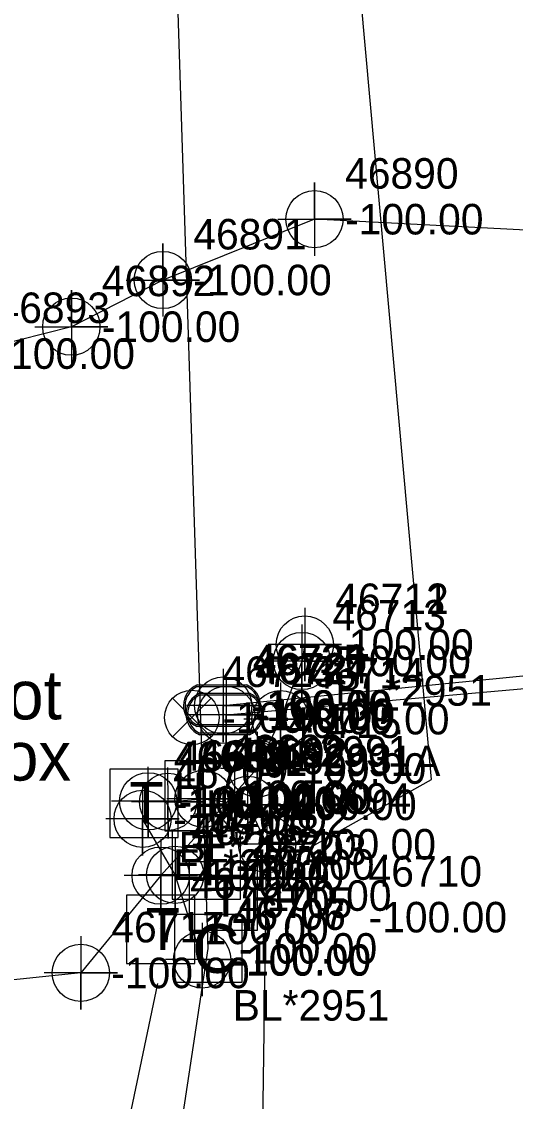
# Model space of a CAD drawing. Extents: x 2083698 to 2094313, y 743246 to 752873.
# Drawn here: x 2092623.4 to 2092663.8, y 747081.7 to 747170.1 of the extents above; entities that cross this region are included whole.
import ezdxf

# ---------------------------------------------------------------- set-up
doc = ezdxf.new("R2010")
doc.units = 0
for name, color, linetype in [('COGO Default Chain', 7, 'Continuous'), ('COGO Default Curve', 7, 'Continuous'), ('COGO Default Point Number', 7, 'Continuous'), ('Default Symbol Cogo Comment', 7, 'Continuous'), ('Exist Guardrail', 7, 'Continuous'), ('Exist Property Iron Pin CELL', 7, 'Continuous'), ('Exist Property Iron Pin Cogo Elevation', 7, 'Continuous'), ('Exist Property Iron Pin Cogo Number', 7, 'Continuous'), ('Exist Property Iron Pin Leader', 7, 'Continuous'), ('Exist Property Iron Pin Text', 7, 'Continuous'), ('Exist Property Line', 7, 'Continuous'), ('Exist Property Monument Leader', 7, 'Continuous'), ('Exist Property Monument Text', 7, 'Continuous'), ('Exist Right of Way Line', 7, 'Continuous'), ('Exist Right of Way Line Leader', 7, 'Continuous'), ('Exist Right of Way Line Text', 7, 'Continuous'), ('Exist Right of Way Monument Cogo Comment', 7, 'Continuous'), ('Exist Right of Way Monument Cogo Elevation', 7, 'Continuous'), ('Exist Right of Way Monument Cogo Number', 7, 'Continuous'), ('Exist Right of Way Width CELL', 7, 'Continuous'), ('Exist Roads EOP', 7, 'Continuous'), ('Exist Roads EOP Leader', 7, 'Continuous'), ('Exist Roads EOP Text', 7, 'Continuous'), ('Exist Utilities Gas UG Line SUE LOS B', 7, 'Continuous'), ('Exist Utilities Other Pole CELL', 7, 'Continuous'), ('Exist Utilities Power Joint Use Telephone Cogo Elevation', 7, 'Continuous'), ('Exist Utilities Power Joint Use Telephone Cogo Number', 7, 'Continuous'), ('Exist Utilities Power UG Cable SUE LOS B', 7, 'Continuous'), ('Exist Utilities Telephone UG Cable SUE LOS C', 7, 'Continuous'), ('Exist Utilities Telephone UG Conduit SUE LOS B', 7, 'Continuous'), ('Exist Utilities TV Pedestal CELL', 7, 'Continuous'), ('Exist Utilities TV Pedestal Cogo Elevation', 7, 'Continuous'), ('Exist Utilities TV Pedestal Cogo Number', 7, 'Continuous'), ('Exist Utilities TV UG Cable SUE LOS C', 7, 'Continuous'), ('Exist Utilities Water UG Line SUE LOS B', 7, 'Continuous'), ('Exist Utilities Water Valve Text', 7, 'Continuous'), ('Old_Level_20', 7, 'Continuous'), ('Scratch_Level_2', 7, 'Continuous'), ('Scratch_Level_3', 7, 'Continuous')]:
    doc.layers.add(name, color=color, linetype=linetype)

msp = doc.modelspace()

# ---------------------------------------------------------------- linework, layer by layer
at = {"layer": 'COGO Default Curve'}
for points in [[(2092644.354, 747153.908), (2092650.354, 747153.908), (2092647.354, 747153.908), (2092647.354, 747156.908), (2092647.354, 747150.908)], [(2092631.926, 747148.929), (2092637.926, 747148.929), (2092634.926, 747148.929), (2092634.926, 747151.929), (2092634.926, 747145.929)], [(2092624.437, 747145.107), (2092630.437, 747145.107), (2092627.437, 747145.107), (2092627.437, 747148.107), (2092627.437, 747142.107)]]:
    msp.add_lwpolyline(points, dxfattribs=at)
for centre in [(2092647.354, 747153.908), (2092634.926, 747148.929), (2092627.437, 747145.107)]:
    msp.add_circle(centre, 2.344, dxfattribs=at)
at = {"layer": 'COGO Default Point Number'}
for points in [[(2092639.873, 747117.088), (2092639.873, 747111.088), (2092639.873, 747114.088), (2092642.873, 747114.088), (2092636.873, 747114.088)], [(2092640.11, 747116.318), (2092640.11, 747110.318), (2092640.11, 747113.318), (2092643.11, 747113.318), (2092637.11, 747113.318)]]:
    msp.add_lwpolyline(points, dxfattribs=at)
for centre in [(2092639.873, 747114.088), (2092640.11, 747113.318)]:
    msp.add_circle(centre, 2.344, dxfattribs=at)
at = {"layer": 'Exist Guardrail'}
for p, q in [((2092639.78, 747114.08), (2092639.78, 747114.08)), ((2092639.988, 747113.4), (2092639.988, 747113.4))]:
    msp.add_line(p, q, dxfattribs=at)
for points in [[(2092637.743, 747115.78), (2092641.818, 747115.78)], [(2092637.743, 747115.643), (2092641.818, 747115.643)], [(2092637.951, 747115.1), (2092642.026, 747115.1)], [(2092637.951, 747114.962), (2092642.026, 747114.962)], [(2092641.818, 747112.518), (2092637.718, 747112.518)], [(2092641.818, 747112.38), (2092637.718, 747112.38)], [(2092642.026, 747111.837), (2092637.926, 747111.837)], [(2092642.026, 747111.699), (2092637.926, 747111.699)]]:
    msp.add_lwpolyline(points, dxfattribs=at)
for centre, radius, start, end in [((2092638.473, 747114.075), 1.855, 113.17804, 245.97939), ((2092641.073, 747114.081), 1.856, 293.64832, 66.30838), ((2092638.484, 747114.074), 1.735, 115.30093, 243.78236), ((2092638.681, 747113.394), 1.855, 113.17804, 245.97939), ((2092638.692, 747113.393), 1.735, 115.30093, 243.78236), ((2092641.085, 747114.08), 1.726, 295.12717, 64.87283), ((2092641.281, 747113.4), 1.856, 293.64832, 66.30838), ((2092641.293, 747113.4), 1.726, 295.12717, 64.87283)]:
    msp.add_arc(centre, radius, start, end, dxfattribs=at)
at = {"layer": 'Exist Property Iron Pin CELL'}
for p, q in [((2092635.105, 747109.563), (2092635.105, 747103.838)), ((2092640.83, 747109.563), (2092635.105, 747109.563)), ((2092640.83, 747103.838), (2092640.83, 747109.563)), ((2092637.967, 747106.7), (2092637.967, 747106.7)), ((2092635.105, 747103.838), (2092640.83, 747103.838))]:
    msp.add_line(p, q, dxfattribs=at)
at = {"layer": 'Exist Property Iron Pin Text'}
for points in [[(2092646.55, 747122.079), (2092646.55, 747116.079), (2092646.55, 747119.079), (2092649.55, 747119.079), (2092643.55, 747119.079)], [(2092646.319, 747120.738), (2092646.319, 747114.738), (2092646.319, 747117.738), (2092649.319, 747117.738), (2092643.319, 747117.738)], [(2092644.57, 747115.978), (2092644.57, 747109.978), (2092644.57, 747112.978), (2092647.57, 747112.978), (2092641.57, 747112.978)], [(2092642.665, 747111.937), (2092642.665, 747105.937), (2092642.665, 747108.937), (2092645.665, 747108.937), (2092639.665, 747108.937)], [(2092633.275, 747107.815), (2092633.275, 747101.815), (2092633.275, 747104.815), (2092636.275, 747104.815), (2092630.275, 747104.815)], [(2092634.756, 747103.166), (2092634.756, 747097.166), (2092634.756, 747100.166), (2092637.756, 747100.166), (2092631.756, 747100.166)], [(2092635.941, 747103.224), (2092635.941, 747097.224), (2092635.941, 747100.224), (2092638.941, 747100.224), (2092632.941, 747100.224)], [(2092638.153, 747096.297), (2092638.153, 747090.297), (2092638.153, 747093.297), (2092641.153, 747093.297), (2092635.153, 747093.297)], [(2092628.211, 747095.202), (2092628.211, 747089.202), (2092628.211, 747092.202), (2092631.211, 747092.202), (2092625.211, 747092.202)]]:
    msp.add_lwpolyline(points, dxfattribs=at)
for centre in [(2092646.55, 747119.079), (2092646.319, 747117.738), (2092644.57, 747112.978), (2092642.665, 747108.937), (2092633.275, 747104.815), (2092634.756, 747100.166), (2092635.941, 747100.224), (2092638.153, 747093.297), (2092628.211, 747092.202)]:
    msp.add_circle(centre, 2.344, dxfattribs=at)
at = {"layer": 'Exist Right of Way Line Text'}
for points in [[(2092633.701, 747109.066), (2092633.734, 747103.251), (2092633.717, 747106.251), (2092636.734, 747106.251), (2092630.734, 747106.251)], [(2092635.326, 747109.015), (2092635.359, 747103.2), (2092635.342, 747106.2), (2092638.359, 747106.2), (2092632.359, 747106.2)], [(2092638.228, 747109.277), (2092638.261, 747103.462), (2092638.244, 747106.462), (2092641.261, 747106.462), (2092635.261, 747106.462)], [(2092641.869, 747108.778), (2092641.902, 747102.964), (2092641.885, 747105.964), (2092644.902, 747105.964), (2092638.902, 747105.964)], [(2092643.445, 747105.549), (2092643.478, 747099.735), (2092643.461, 747102.735), (2092646.478, 747102.735), (2092640.478, 747102.735)]]:
    msp.add_lwpolyline(points, dxfattribs=at)
for centre in [(2092638.261, 747106.462), (2092633.734, 747106.251), (2092635.359, 747106.2), (2092641.902, 747105.964), (2092643.478, 747102.735)]:
    msp.add_circle(centre, 2.344, dxfattribs=at)
at = {"layer": 'Exist Right of Way Monument Cogo Number'}
for p, q in [((2092633.327, 747106.123), (2092633.327, 747106.123)), ((2092638.423, 747101.074), (2092638.423, 747101.074)), ((2092639.82, 747098.534), (2092639.82, 747098.534)), ((2092634.67, 747095.806), (2092634.67, 747095.806))]:
    msp.add_line(p, q, dxfattribs=at)
for points in [[(2092630.603, 747103.297), (2092636.197, 747103.297), (2092636.197, 747108.891), (2092630.603, 747108.891), (2092630.603, 747103.297)], [(2092635.699, 747098.248), (2092641.293, 747098.248), (2092641.293, 747103.842), (2092635.699, 747103.842), (2092635.699, 747098.248)], [(2092637.096, 747095.708), (2092642.69, 747095.708), (2092642.69, 747101.302), (2092637.096, 747101.302), (2092637.096, 747095.708)], [(2092631.946, 747092.98), (2092637.54, 747092.98), (2092637.54, 747098.574), (2092631.946, 747098.574), (2092631.946, 747092.98)]]:
    msp.add_lwpolyline(points, dxfattribs=at)
at = {"layer": 'Exist Roads EOP'}
msp.add_lwpolyline([(2092638.882, 747114.684), (2092635.732, 747111.535), (2092637.307, 747113.11), (2092638.882, 747111.535), (2092635.732, 747114.684)], dxfattribs=at)
msp.add_circle((2092637.307, 747113.11), 2.227, dxfattribs=at)
at = {"layer": 'Exist Utilities Gas UG Line SUE LOS B'}
msp.add_lwpolyline([(2092692.564, 747152.791), (2092667.839, 747152.859), (2092647.354, 747153.908), (2092634.926, 747148.929), (2092627.437, 747145.107), (2092618.809, 747142.905), (2092604.339, 747141.096), (2092583.901, 747149.415), (2092575.479, 747155.662), (2092565.584, 747158.021), (2092516.311, 747158.582)], dxfattribs=at)
at = {"layer": 'Exist Utilities Power UG Cable SUE LOS B'}
for points in [[(2092646.55, 747119.079), (2092646.319, 747117.738), (2092644.57, 747112.978), (2092642.665, 747108.937), (2092634.756, 747100.166), (2092628.211, 747092.202), (2092606.478, 747089.934), (2092593.171, 747087.092), (2092577.064, 747079.498), (2092556.858, 747078.098), (2092546.545, 747080.517)], [(2092638.153, 747093.297), (2092635.941, 747100.224), (2092633.275, 747104.815)]]:
    msp.add_lwpolyline(points, dxfattribs=at)
at = {"layer": 'Exist Utilities Telephone UG Cable SUE LOS C'}
for points in [[(2092645.094, 747101.395), (2092656.939, 747108.037), (2092640.701, 747287.821), (2092632.16, 747298.834)], [(2092207.524, 747182.074), (2092211.14, 747166.842), (2092251.826, 747151.066), (2092347.087, 747143.884), (2092454.994, 747097.001), (2092528.666, 747062.49), (2092609.498, 747024.136), (2092621.636, 747029.867), (2092634.522, 747091.336)]]:
    msp.add_lwpolyline(points, dxfattribs=at)
at = {"layer": 'Exist Utilities Telephone UG Conduit SUE LOS B'}
msp.add_line((2092643.032, 747072.831), (2092643.461, 747102.735), dxfattribs=at)
msp.add_lwpolyline([(2092633.717, 747106.251), (2092635.342, 747106.2), (2092638.244, 747106.462), (2092641.885, 747105.964), (2092643.461, 747102.735)], dxfattribs=at)
at = {"layer": 'Exist Utilities TV Pedestal CELL'}
msp.add_line((2092638.649, 747094.209), (2092638.649, 747094.209), dxfattribs=at)
msp.add_lwpolyline([(2092635.874, 747091.434), (2092641.424, 747091.434), (2092641.424, 747096.984), (2092635.874, 747096.984), (2092635.874, 747091.434)], dxfattribs=at)
at = {"layer": 'Exist Utilities TV UG Cable SUE LOS C'}
msp.add_lwpolyline([(2092630.812, 747042.398), (2092638.649, 747094.209), (2092632.096, 747298.54)], dxfattribs=at)
at = {"layer": 'Exist Utilities Water UG Line SUE LOS B'}
for p, q in [((2092639.873, 747114.088), (2092679.956, 747118.083)), ((2092640.11, 747113.318), (2092680.118, 747116.85))]:
    msp.add_line(p, q, dxfattribs=at)

# ---------------------------------------------------------------- texts
at = {"layer": 'COGO Default Chain'}
for p in [(2092649.854, 747152.658), (2092637.426, 747147.679), (2092629.937, 747143.857), (2092621.309, 747141.655)]:
    msp.add_text('-100.00', height=2.5, dxfattribs=at).set_placement(p)
at = {"layer": 'Default Symbol Cogo Comment'}
for p in [(2092642.28, 747112.83), (2092642.488, 747112.15)]:
    msp.add_text('-100.00', height=2.5, dxfattribs=at).set_placement(p)
at = {"layer": 'Exist Property Iron Pin CELL'}
for p in [(2092635.883, 747106.108), (2092638.455, 747104.643)]:
    msp.add_text('H', height=2.5, dxfattribs=at).set_placement(p)
at = {"layer": 'Exist Property Iron Pin Cogo Elevation'}
msp.add_text('-100.00', height=2.5, dxfattribs=at).set_placement((2092640.467, 747105.45))
at = {"layer": 'Exist Property Iron Pin Cogo Number'}
msp.add_text('46689', height=2.5, dxfattribs=at).set_placement((2092640.467, 747109.2))
at = {"layer": 'Exist Property Iron Pin Leader'}
for s, p in [('46712', (2092649.05, 747121.579)), ('46713', (2092648.819, 747120.238)), ('46714', (2092647.07, 747115.478)), ('46715', (2092645.165, 747111.437)), ('46709', (2092635.775, 747107.315)), ('46716', (2092637.256, 747102.666)), ('46708', (2092638.441, 747102.724)), ('46707', (2092640.653, 747095.797)), ('46717', (2092630.711, 747094.702))]:
    msp.add_text(s, height=2.5, dxfattribs=at).set_placement(p)
at = {"layer": 'Exist Property Line'}
for p in [(2092642.373, 747112.838), (2092642.61, 747112.068)]:
    msp.add_text('-100.00', height=2.5, dxfattribs=at).set_placement(p)
at = {"layer": 'Exist Property Monument Leader'}
for s, p in [('BL*2951', (2092649.05, 747114.079)), ('EL*2951', (2092635.775, 747099.815)), ('BL*2951', (2092640.653, 747088.297))]:
    msp.add_text(s, height=2.5, dxfattribs=at).set_placement(p)
at = {"layer": 'Exist Property Monument Text'}
for p in [(2092649.05, 747117.829), (2092648.819, 747116.488), (2092647.07, 747111.728), (2092645.165, 747107.687), (2092635.775, 747103.565), (2092637.256, 747098.916), (2092638.441, 747098.974), (2092640.653, 747092.047), (2092630.711, 747090.952)]:
    msp.add_text('-100.00', height=2.5, dxfattribs=at).set_placement(p)
at = {"layer": 'Exist Right of Way Line'}
for s, p in [('46726', (2092642.373, 747116.588)), ('46727', (2092642.61, 747115.818))]:
    msp.add_text(s, height=2.5, dxfattribs=at).set_placement(p)
at = {"layer": 'Exist Right of Way Line Leader'}
for s, p in [('46690', (2092636.217, 747108.751)), ('46692', (2092640.744, 747108.962)), ('46691', (2092637.842, 747108.7)), ('46693', (2092644.385, 747108.464)), ('46694', (2092645.961, 747105.235))]:
    msp.add_text(s, height=2.5, dxfattribs=at).set_placement(p)
at = {"layer": 'Exist Right of Way Monument Cogo Comment'}
for p in [(2092635.827, 747104.873), (2092640.923, 747099.824), (2092642.32, 747097.284), (2092637.17, 747094.556)]:
    msp.add_text('-100.00', height=2.5, dxfattribs=at).set_placement(p)
at = {"layer": 'Exist Right of Way Monument Cogo Elevation'}
for s, p in [('46688', (2092635.827, 747108.623)), ('46702', (2092640.923, 747103.574)), ('46703', (2092642.32, 747101.034)), ('46704', (2092637.17, 747098.306))]:
    msp.add_text(s, height=2.5, dxfattribs=at).set_placement(p)
at = {"layer": 'Exist Right of Way Monument Cogo Number'}
for p in [(2092632.196, 747104.409), (2092637.293, 747099.36), (2092638.689, 747096.82), (2092633.539, 747094.092)]:
    msp.add_text('T', height=3.42, dxfattribs=at).set_placement(p)
at = {"layer": 'Exist Right of Way Width CELL'}
for s, p in [('BL*2991', (2092642.373, 747109.088)), ('BL*2991A', (2092642.61, 747108.318))]:
    msp.add_text(s, height=2.5, dxfattribs=at).set_placement(p)
at = {"layer": 'Exist Roads EOP Leader'}
msp.add_text('-100.00', height=2.5, dxfattribs=at).set_placement((2092639.807, 747111.86))
at = {"layer": 'Exist Roads EOP Text'}
msp.add_text('46723', height=2.5, dxfattribs=at).set_placement((2092639.807, 747115.61))
at = {"layer": 'Exist Utilities Other Pole CELL'}
for s, p in [('46725', (2092642.28, 747116.58)), ('46724', (2092642.488, 747115.9))]:
    msp.add_text(s, height=2.5, dxfattribs=at).set_placement(p)
at = {"layer": 'Exist Utilities Power Joint Use Telephone Cogo Elevation'}
for p in [(2092649.053, 747117.83), (2092651.779, 747095.518), (2092640.62, 747091.972)]:
    msp.add_text('-100.00', height=2.5, dxfattribs=at).set_placement(p)
at = {"layer": 'Exist Utilities Power Joint Use Telephone Cogo Number'}
for s, p in [('46711', (2092649.053, 747121.58)), ('46710', (2092651.779, 747099.268)), ('46706', (2092640.62, 747095.722))]:
    msp.add_text(s, height=2.5, dxfattribs=at).set_placement(p)
at = {"layer": 'Exist Utilities TV Pedestal CELL'}
msp.add_text('C', height=4, dxfattribs=at).set_placement((2092637.342, 747092.209))
at = {"layer": 'Exist Utilities TV Pedestal Cogo Elevation'}
msp.add_text('-100.00', height=2.5, dxfattribs=at).set_placement((2092641.149, 747092.959))
at = {"layer": 'Exist Utilities TV Pedestal Cogo Number'}
msp.add_text('46705', height=2.5, dxfattribs=at).set_placement((2092641.149, 747096.709))
at = {"layer": 'Exist Utilities Water Valve Text'}
for s, p in [('Hot', (2092618.324, 747112.961)), ('Box', (2092618.198, 747107.953))]:
    msp.add_text(s, height=4, dxfattribs=at).set_placement(p)
at = {"layer": 'Old_Level_20'}
for s, p in [('46890', (2092649.854, 747156.408)), ('46891', (2092637.426, 747151.429)), ('46892', (2092629.937, 747147.607)), ('46893', (2092621.309, 747145.405))]:
    msp.add_text(s, height=2.5, dxfattribs=at).set_placement(p)
at = {"layer": 'Scratch_Level_2'}
for p in [(2092640.744, 747105.212), (2092636.217, 747105.001), (2092637.842, 747104.95), (2092644.385, 747104.714), (2092645.961, 747101.485)]:
    msp.add_text('-100.00', height=2.5, dxfattribs=at).set_placement(p)
at = {"layer": 'Scratch_Level_3'}
msp.add_text('BL*2972', height=2.5, dxfattribs=at).set_placement((2092636.217, 747101.251))

doc.saveas('drawing.dxf')
